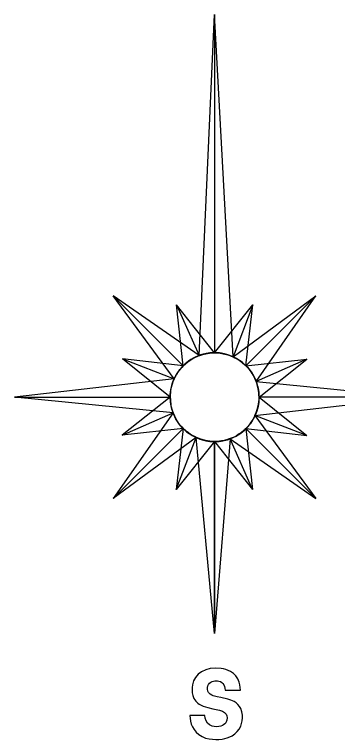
# Model space of a CAD drawing. Extents: x 5197761 to 5514561, y 1890130 to 2080942.
# Drawn here: x 5470785 to 5478995, y 1966951 to 1985380 of the extents above; entities that cross this region are included whole.
import ezdxf

# ---------------------------------------------------------------- set-up
doc = ezdxf.new("R2010")
doc.units = 0
doc.layers.add('Map Preparation North Arrow CELL', color=7, linetype='Continuous')

msp = doc.modelspace()

# ---------------------------------------------------------------- linework, layer by layer
at = {"layer": 'Map Preparation North Arrow CELL'}
for points in [[(5475872, 1985380), (5475872, 1976781), (5475815, 1976778), (5475754, 1976776), (5475708, 1976769), (5475661, 1976762), (5475625, 1976754), (5475583, 1976745), (5475547, 1976735), (5475516, 1976725), (5475478, 1976709)], [(5475872, 1985380), (5475872, 1976781), (5475951, 1976778), (5476023, 1976772), (5476090, 1976758), (5476174, 1976741), (5476235, 1976723), (5476288, 1976703), (5476340, 1976679)], [(5473296, 1978229), (5475074, 1976450), (5475132, 1976504), (5475187, 1976551), (5475244, 1976589), (5475316, 1976636), (5475372, 1976666), (5475424, 1976690), (5475478, 1976709)], [(5473296, 1978229), (5475074, 1976450), (5475037, 1976408), (5474994, 1976364), (5474966, 1976326), (5474938, 1976288), (5474919, 1976257), (5474895, 1976221), (5474877, 1976189), (5474862, 1976159), (5474846, 1976121)], [(5478448, 1978229), (5476669, 1976450), (5476627, 1976488), (5476583, 1976530), (5476545, 1976558), (5476507, 1976586), (5476476, 1976605), (5476440, 1976629), (5476408, 1976648), (5476379, 1976663), (5476340, 1976679)], [(5478448, 1978229), (5476669, 1976450), (5476723, 1976393), (5476770, 1976337), (5476808, 1976280), (5476855, 1976209), (5476885, 1976153), (5476909, 1976101), (5476928, 1976047)], [(5474904, 1977999), (5475478, 1976709), (5475523, 1976723), (5475569, 1976738), (5475606, 1976749), (5475647, 1976758), (5475694, 1976766), (5475745, 1976773), (5475797, 1976777), (5475835, 1976778), (5475872, 1976781)], [(5474904, 1977999), (5475478, 1976709), (5475397, 1976675), (5475326, 1976641), (5475270, 1976610), (5475206, 1976568), (5475163, 1976533), (5475114, 1976490), (5475074, 1976450)], [(5476847, 1977996), (5476340, 1976679), (5476259, 1976712), (5476184, 1976737), (5476123, 1976755), (5476048, 1976771), (5475993, 1976777), (5475928, 1976781), (5475872, 1976781)], [(5476847, 1977996), (5476340, 1976679), (5476382, 1976656), (5476425, 1976635), (5476459, 1976616), (5476494, 1976594), (5476533, 1976566), (5476574, 1976534), (5476613, 1976501), (5476642, 1976474), (5476669, 1976450)], [(5473528, 1976628), (5474846, 1976121), (5474869, 1976163), (5474890, 1976206), (5474909, 1976240), (5474931, 1976275), (5474959, 1976314), (5474990, 1976355), (5475024, 1976394), (5475050, 1976423), (5475074, 1976450)], [(5473528, 1976628), (5474846, 1976121), (5474813, 1976040), (5474787, 1975965), (5474769, 1975904), (5474754, 1975829), (5474748, 1975774), (5474744, 1975709), (5474744, 1975653)], [(5474846, 1976121), (5474913, 1976245), (5474967, 1976325), (5475036, 1976409), (5475055, 1976428), (5475080, 1976454), (5475107, 1976481), (5475134, 1976507), (5475190, 1976554), (5475220, 1976576), (5475251, 1976596), (5475301, 1976626), (5475356, 1976655), (5475403, 1976677), (5475461, 1976702), (5475498, 1976716), (5475573, 1976740), (5475642, 1976757), (5475705, 1976769), (5475786, 1976777), (5475869, 1976781), (5475959, 1976778), (5476013, 1976774), (5476050, 1976769), (5476134, 1976752), (5476219, 1976726), (5476295, 1976698), (5476361, 1976667), (5476436, 1976628), (5476493, 1976594), (5476528, 1976569), (5476565, 1976541), (5476593, 1976519), (5476633, 1976484), (5476670, 1976449), (5476713, 1976404), (5476743, 1976371), (5476774, 1976332), (5476799, 1976297), (5476824, 1976259), (5476851, 1976213), (5476869, 1976175), (5476899, 1976112), (5476927, 1976046), (5476949, 1975978), (5476968, 1975917), (5476985, 1975826), (5476996, 1975732), (5476999, 1975649), (5476997, 1975569), (5476992, 1975512), (5476986, 1975472), (5476974, 1975405), (5476948, 1975317), (5476913, 1975225), (5476876, 1975144), (5476827, 1975054), (5476782, 1974987), (5476755, 1974954), (5476705, 1974896), (5476654, 1974842), (5476612, 1974802), (5476556, 1974754), (5476500, 1974715), (5476443, 1974681), (5476365, 1974640), (5476292, 1974608), (5476219, 1974583), (5476158, 1974563), (5476117, 1974552), (5476052, 1974541), (5475997, 1974533), (5475918, 1974528), (5475870, 1974526), (5475794, 1974528), (5475747, 1974532), (5475687, 1974539), (5475636, 1974549), (5475552, 1974573), (5475495, 1974592), (5475396, 1974632), (5475309, 1974678), (5475254, 1974710), (5475205, 1974745), (5475171, 1974771), (5475126, 1974809), (5475082, 1974849), (5475047, 1974884), (5475010, 1974925), (5474986, 1974953), (5474956, 1974990), (5474942, 1975012), (5474908, 1975064), (5474863, 1975151), (5474847, 1975187), (5474816, 1975261), (5474790, 1975340), (5474773, 1975400), (5474759, 1975479), (5474751, 1975532), (5474747, 1975590), (5474745, 1975652), (5474745, 1975711), (5474749, 1975782), (5474759, 1975844), (5474772, 1975908), (5474797, 1975990), (5474826, 1976075), (5474837, 1976100)], [(5478219, 1976620), (5476928, 1976047), (5476894, 1976128), (5476860, 1976199), (5476829, 1976255), (5476787, 1976319), (5476752, 1976362), (5476709, 1976411), (5476669, 1976450)], [(5478219, 1976620), (5476928, 1976047), (5476942, 1976001), (5476957, 1975956), (5476968, 1975918), (5476977, 1975878), (5476985, 1975831), (5476992, 1975779), (5476996, 1975728), (5476997, 1975689), (5477000, 1975653)], [(5470785, 1975653), (5474744, 1975653), (5474744, 1975696), (5474746, 1975738), (5474751, 1975775), (5474758, 1975816), (5474765, 1975861), (5474772, 1975902), (5474782, 1975947), (5474794, 1975988), (5474812, 1976040), (5474829, 1976081), (5474846, 1976121)], [(5480959, 1975653), (5477000, 1975653), (5476997, 1975709), (5476995, 1975770), (5476988, 1975817), (5476981, 1975864), (5476973, 1975899), (5476964, 1975942), (5476954, 1975977), (5476944, 1976008), (5476928, 1976047)], [(5470785, 1975653), (5474744, 1975653), (5474747, 1975596), (5474748, 1975535), (5474755, 1975488), (5474763, 1975442), (5474771, 1975406), (5474780, 1975364), (5474789, 1975328), (5474799, 1975297), (5474815, 1975258)], [(5473525, 1974685), (5474815, 1975258), (5474802, 1975304), (5474786, 1975350), (5474775, 1975387), (5474766, 1975427), (5474759, 1975475), (5474752, 1975526), (5474748, 1975577), (5474746, 1975616), (5474744, 1975653)], [(5480959, 1975653), (5477000, 1975653), (5476996, 1975560), (5476985, 1975467), (5476968, 1975379), (5476942, 1975294), (5476919, 1975231), (5476898, 1975184)], [(5478215, 1974678), (5476898, 1975184), (5476931, 1975265), (5476956, 1975340), (5476974, 1975402), (5476990, 1975477), (5476996, 1975532), (5477000, 1975597), (5477000, 1975653)], [(5473296, 1973077), (5475074, 1974855), (5475020, 1974913), (5474973, 1974968), (5474936, 1975025), (5474889, 1975096), (5474859, 1975153), (5474835, 1975205), (5474815, 1975258)], [(5473525, 1974685), (5474815, 1975258), (5474849, 1975178), (5474884, 1975107), (5474915, 1975051), (5474957, 1974987), (5474991, 1974943), (5475035, 1974895), (5475074, 1974855)], [(5478448, 1973077), (5476669, 1974855), (5476707, 1974897), (5476749, 1974941), (5476777, 1974979), (5476805, 1975018), (5476824, 1975049), (5476849, 1975085), (5476867, 1975117), (5476882, 1975146), (5476898, 1975184)], [(5478215, 1974678), (5476898, 1975184), (5476875, 1975143), (5476854, 1975099), (5476835, 1975065), (5476813, 1975030), (5476785, 1974991), (5476753, 1974950), (5476720, 1974911), (5476693, 1974883), (5476669, 1974855)], [(5473296, 1973077), (5475074, 1974855), (5475116, 1974817), (5475160, 1974775), (5475199, 1974747), (5475237, 1974719), (5475268, 1974700), (5475304, 1974676), (5475336, 1974658), (5475365, 1974643), (5475403, 1974627)], [(5474897, 1973309), (5475403, 1974627), (5475362, 1974650), (5475319, 1974671), (5475284, 1974690), (5475249, 1974712), (5475210, 1974740), (5475169, 1974771), (5475130, 1974805), (5475102, 1974831), (5475074, 1974855)], [(5478448, 1973077), (5476669, 1974855), (5476612, 1974801), (5476556, 1974754), (5476499, 1974717), (5476428, 1974670), (5476372, 1974640), (5476320, 1974616), (5476266, 1974596)], [(5476839, 1973306), (5476266, 1974596), (5476347, 1974630), (5476418, 1974665), (5476474, 1974696), (5476538, 1974737), (5476581, 1974772), (5476630, 1974816), (5476669, 1974855)], [(5474897, 1973309), (5475403, 1974627), (5475485, 1974594), (5475559, 1974568), (5475621, 1974550), (5475696, 1974535), (5475751, 1974529), (5475816, 1974525), (5475872, 1974525)], [(5475872, 1969649), (5475403, 1974627), (5475496, 1974588), (5475570, 1974565), (5475645, 1974547), (5475710, 1974537), (5475777, 1974530), (5475824, 1974523), (5475872, 1974525)], [(5475872, 1969649), (5475872, 1974525), (5475928, 1974528), (5475989, 1974529), (5476036, 1974536), (5476083, 1974543), (5476118, 1974552), (5476161, 1974560), (5476196, 1974570), (5476228, 1974580), (5476266, 1974596)], [(5476839, 1973306), (5476266, 1974596), (5476220, 1974583), (5476175, 1974567), (5476137, 1974556), (5476097, 1974547), (5476050, 1974539), (5475998, 1974533), (5475947, 1974529), (5475908, 1974527), (5475872, 1974525)]]:
    msp.add_lwpolyline(points, close=True, dxfattribs=at)
for points in [[(5475714, 1968150), (5475700, 1968181), (5475690, 1968231), (5475692, 1968273), (5475702, 1968313), (5475719, 1968350), (5475743, 1968382), (5475775, 1968408), (5475812, 1968426), (5475878, 1968442), (5475945, 1968442), (5475983, 1968435), (5476018, 1968422), (5476051, 1968402), (5476079, 1968378), (5476106, 1968340), (5476125, 1968298), (5476135, 1968253), (5476136, 1968207), (5476527, 1968207), (5476524, 1968273), (5476515, 1968344), (5476499, 1968413), (5476462, 1968494), (5476412, 1968566), (5476348, 1968629), (5476273, 1968679), (5476217, 1968707), (5476158, 1968730), (5476097, 1968746), (5476035, 1968757), (5475898, 1968765), (5475762, 1968753), (5475647, 1968725), (5475540, 1968674), (5475456, 1968610), (5475388, 1968531), (5475338, 1968440), (5475309, 1968341), (5475299, 1968274), (5475297, 1968207), (5475303, 1968140), (5475317, 1968073), (5475347, 1967997), (5475369, 1967960), (5475392, 1967927), (5475419, 1967900), (5475449, 1967873)], [(5475449, 1967873), (5475479, 1967850), (5475530, 1967820), (5475584, 1967796), (5475702, 1967761), (5475824, 1967735), (5475999, 1967697), (5476073, 1967671), (5476126, 1967640), (5476167, 1967594), (5476184, 1967551), (5476190, 1967505), (5476182, 1967439), (5476154, 1967378), (5476130, 1967350), (5476100, 1967325), (5476068, 1967306), (5476032, 1967291), (5475977, 1967278), (5475921, 1967273), (5475864, 1967278), (5475809, 1967291), (5475745, 1967322), (5475692, 1967368), (5475654, 1967427), (5475634, 1967493), (5475624, 1967564), (5475240, 1967564), (5475258, 1967419), (5475279, 1967343), (5475309, 1967270), (5475350, 1967202), (5475400, 1967141), (5475472, 1967077), (5475553, 1967026), (5475643, 1966989), (5475737, 1966966), (5475818, 1966956), (5475899, 1966951), (5475981, 1966954), (5476062, 1966962), (5476129, 1966974), (5476194, 1966992), (5476258, 1967017), (5476317, 1967047), (5476387, 1967095), (5476447, 1967152), (5476496, 1967218), (5476535, 1967291), (5476557, 1967359), (5476572, 1967429), (5476579, 1967500), (5476578, 1967571), (5476564, 1967657), (5476535, 1967739), (5476504, 1967793), (5476465, 1967841), (5476419, 1967884), (5476366, 1967918), (5476288, 1967953), (5476206, 1967978), (5476032, 1968016), (5475935, 1968036), (5475839, 1968062), (5475797, 1968079), (5475757, 1968103), (5475733, 1968125), (5475714, 1968150)]]:
    msp.add_lwpolyline(points, dxfattribs=at)

doc.saveas('drawing.dxf')
